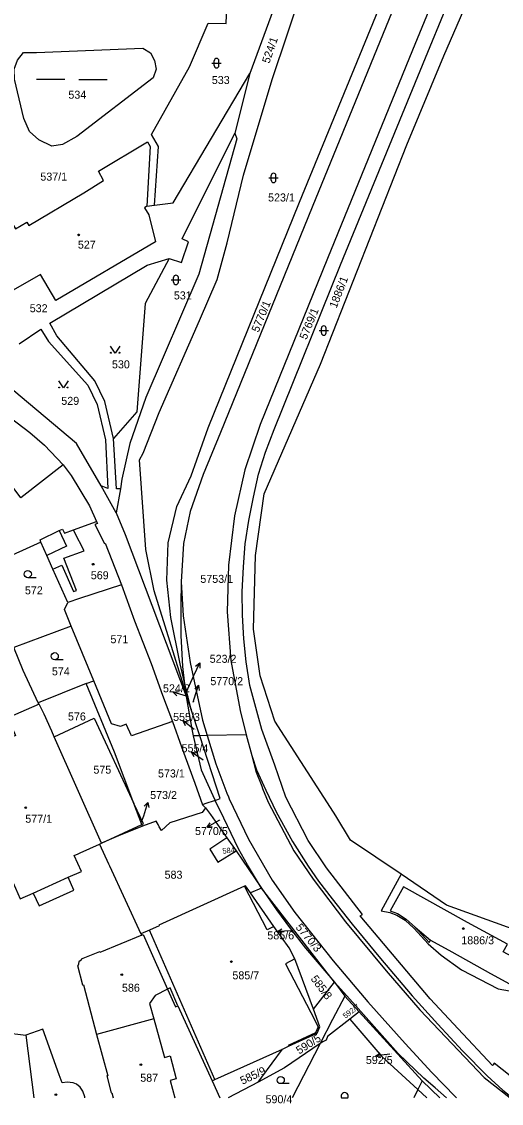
# Model space of a CAD drawing. Extents: x -737240 to -735272, y -1119606 to -1117878.
# Drawn here: x -735746.5 to -735644.6, y -1119606.4 to -1119376.6 of the extents above; entities that cross this region are included whole.
import ezdxf

# ---------------------------------------------------------------- set-up
doc = ezdxf.new("R2010")
doc.units = 0
for name, color, linetype in [('Level 1', 7, 'Continuous'), ('Level 16', 7, 'Continuous'), ('Level 18', 7, 'Continuous'), ('Level 19', 7, 'Continuous'), ('Level 25', 7, 'Continuous'), ('Level 4', 7, 'Continuous')]:
    doc.layers.add(name, color=color, linetype=linetype)

msp = doc.modelspace()

# ---------------------------------------------------------------- linework, layer by layer
at = {"layer": 'Level 1'}
for p, q in [((-735690.75, -1119367.72), (-735698.04, -1119387.61)), ((-735698.04, -1119387.61), (-735701.24, -1119400.28)), ((-735719.94, -1119415.81), (-735718.26, -1119415.61)), ((-735726.39, -1119480.92), (-735729.58, -1119475.21)), ((-735725.54, -1119475.86), (-735726.39, -1119480.92)), ((-735735.51, -1119484.59), (-735730.62, -1119482.77)), ((-735742.4, -1119487.15), (-735755.67, -1119493.17)), ((-735741.15, -1119490.04), (-735742.4, -1119487.15)), ((-735739.85, -1119492.91), (-735741.15, -1119490.04)), ((-735736.66, -1119499.97), (-735739.85, -1119492.91)), ((-735735.98, -1119505.06), (-735748.18, -1119509.56)), ((-735731.19, -1119516.65), (-735735.98, -1119505.06)), ((-735732.82, -1119517.24), (-735742.97, -1119521.33)), ((-735732.82, -1119517.24), (-735731.19, -1119516.65)), ((-735710.5, -1119522.75), (-735711.96, -1119516.72)), ((-735711.96, -1119516.72), (-735711.7, -1119518.93)), ((-735710.5, -1119522.75), (-735711.7, -1119518.93)), ((-735711.7, -1119518.93), (-735711.58, -1119519.88)), ((-735742.81, -1119521.62), (-735742.97, -1119521.33)), ((-735711.58, -1119519.88), (-735710.5, -1119522.75)), ((-735708.68, -1119528.31), (-735710.5, -1119522.75)), ((-735729.52, -1119551.13), (-735739.58, -1119528.54)), ((-735708.68, -1119528.31), (-735710.05, -1119528.34)), ((-735707.09, -1119528.27), (-735708.68, -1119528.31)), ((-735698.84, -1119528.08), (-735707.09, -1119528.27)), ((-735698.84, -1119528.08), (-735697.65, -1119532.49)), ((-735720.95, -1119547.15), (-735722.64, -1119542.69)), ((-735720.81, -1119547.51), (-735720.95, -1119547.15)), ((-735729.97, -1119551.33), (-735729.52, -1119551.13)), ((-735702.91, -1119549.96), (-735700.96, -1119552.78)), ((-735700.96, -1119552.78), (-735695.57, -1119560.68)), ((-735695.57, -1119560.68), (-735697.91, -1119561.67)), ((-735692.93, -1119568.82), (-735697.91, -1119561.67)), ((-735719.38, -1119569.59), (-735721.16, -1119570.36)), ((-735721.16, -1119570.36), (-735721.01, -1119570.69)), ((-735684.55, -1119586.41), (-735688.48, -1119575.69)), ((-735684.55, -1119586.41), (-735680.04, -1119580.68)), ((-735680.04, -1119580.68), (-735677.9, -1119583.61)), ((-735677.9, -1119583.61), (-735674.83, -1119586.97)), ((-735713.32, -1119585.65), (-735706.05, -1119601.63)), ((-735718.41, -1119588.48), (-735730.63, -1119591.8)), ((-735674.83, -1119586.97), (-735676.82, -1119588.52)), ((-735661.44, -1119601.62), (-735674.83, -1119586.97)), ((-735750.24, -1119591.35), (-735745.59, -1119591.9)), ((-735705.44, -1119601.35), (-735691.12, -1119594.86)), ((-735691.12, -1119594.86), (-735689.8, -1119594.26)), ((-735683.08, -1119593.67), (-735689.047, -1119605.245)), ((-735706.05, -1119601.63), (-735705.44, -1119601.35)), ((-735706.05, -1119601.63), (-735704.408, -1119605.245)), ((-735696.29, -1119601.92), (-735702.607, -1119605.245)), ((-735661.44, -1119601.62), (-735662.35, -1119603.49)), ((-735657.723, -1119605.245), (-735661.44, -1119601.62)), ((-735662.35, -1119603.49), (-735660.455, -1119605.245))]:
    msp.add_line(p, q, dxfattribs=at)
for points in [[(-735711.96, -1119516.72), (-735712.86, -1119513.01), (-735714.81, -1119503.17), (-735715.68, -1119495.27), (-735715.38, -1119487.29), (-735713.53, -1119479.6), (-735710.5, -1119473.11), (-735706.87, -1119462.91), (-735687.48, -1119414.97), (-735668.51, -1119368.67), (-735656.62, -1119337.81), (-735651.42, -1119325.99), (-735643.66, -1119274.17), (-735643.19, -1119271.51), (-735642.9, -1119265.5)], [(-735630.26, -1119271.64), (-735633.26, -1119284.92), (-735634.65, -1119290.02), (-735636.58, -1119296.47), (-735639.28, -1119304.3), (-735642.63, -1119313.08), (-735652.63, -1119337.37), (-735665.87, -1119369.67), (-735684.8, -1119416.01), (-735704.3, -1119463.86), (-735707.94, -1119472.77), (-735710.69, -1119480.64), (-735712.1, -1119487.49), (-735712.64, -1119495.61)], [(-735626.96, -1119291.42), (-735628.32, -1119295.94), (-735632.98, -1119308.29), (-735646.39, -1119340.96), (-735663.47, -1119382.69), (-735681.53, -1119426.95), (-735695.88, -1119462.21), (-735699.11, -1119471.83), (-735701.29, -1119481.59), (-735702.6, -1119492.04), (-735702.83, -1119502), (-735702.08, -1119512.3), (-735700.1, -1119522.97), (-735698.84, -1119528.08)], [(-735665.94, -1119557.74), (-735676.68, -1119550.46), (-735679.75, -1119545.3), (-735680.24, -1119544.54), (-735692.75, -1119525.22), (-735695.84, -1119515.61), (-735697.23, -1119505.68), (-735696.84, -1119490.04), (-735695, -1119476.92), (-735683.01, -1119449.34), (-735664.71, -1119402.78), (-735656.83, -1119383.85), (-735649.55, -1119367.01), (-735641.5, -1119349.55), (-735634.56, -1119336.87), (-735628.8, -1119327.29), (-735626.11, -1119323.85), (-735617.84, -1119318.35), (-735609.01, -1119315.2), (-735604.17, -1119314.44), (-735597.38, -1119313.86)], [(-735711.7, -1119518.93), (-735718.39, -1119497.53), (-735720.14, -1119488.76), (-735721.47, -1119469.68), (-735720.7, -1119468.24), (-735717.27, -1119459.66), (-735708.73, -1119440.06), (-735704.98, -1119431.36), (-735702.85, -1119423.6), (-735699.38, -1119409.23), (-735693.31, -1119388.86), (-735686.71, -1119369.19), (-735677.54, -1119342.64)], [(-735641.05, -1119601.89), (-735646.15, -1119597.87), (-735646.36, -1119598.2), (-735646.48, -1119598.38), (-735653.8, -1119590.57), (-735659.77, -1119584.19), (-735674.64, -1119566.56), (-735674.09, -1119566.3), (-735681.77, -1119556.35), (-735685.62, -1119550.59), (-735690.42, -1119541.34), (-735692.75, -1119534.59), (-735695.51, -1119526.97), (-735698.02, -1119517.66), (-735698.85, -1119512.62), (-735699.32, -1119507.69), (-735699.6, -1119502.66), (-735699.67, -1119497.7), (-735699.41, -1119492.42), (-735699.02, -1119487.53), (-735698.26, -1119482.56), (-735697.28, -1119477.64), (-735696.18, -1119472.73), (-735694.72, -1119468.06), (-735692.88, -1119463.22), (-735678.77, -1119428.29), (-735660.74, -1119384.25), (-735643.47, -1119342.27)], [(-735718.26, -1119415.61), (-735717.45, -1119403.13), (-735718.89, -1119400.54), (-735710.83, -1119386.19), (-735706.92, -1119376.92), (-735703.09, -1119376.97), (-735702.61, -1119366.31)], [(-735746.12, -1119383.15), (-735743.35, -1119383.16), (-735720.75, -1119382.24), (-735719.12, -1119383.22), (-735718.27, -1119384.85), (-735717.96, -1119386.66), (-735718.58, -1119388.53), (-735734.76, -1119400.99), (-735737.79, -1119402.71), (-735740.12, -1119403.04), (-735742.87, -1119401.68), (-735744.83, -1119399.91), (-735746.06, -1119397.16), (-735748, -1119388.82), (-735748.11, -1119386.69), (-735747.37, -1119384.79), (-735746.12, -1119383.15)], [(-735718.26, -1119415.61), (-735714.33, -1119415.08), (-735698.04, -1119387.61)], [(-735753.26, -1119416.86), (-735750.95, -1119415.34), (-735747.77, -1119420.59), (-735745.41, -1119419.17), (-735744.99, -1119419.87), (-735733.31, -1119412.97), (-735729.09, -1119410.31), (-735730.19, -1119408.39), (-735719.74, -1119402.16), (-735719.17, -1119403.12), (-735719.94, -1119415.81)], [(-735701.24, -1119400.28), (-735700.8, -1119401.52), (-735708.9, -1119430.21), (-735720.15, -1119456.43), (-735723.5, -1119466.24), (-735725.2, -1119473.8), (-735725.54, -1119475.86)], [(-735715.2, -1119426.94), (-735712.52, -1119427.75), (-735711.09, -1119423.38), (-735712.42, -1119422.72), (-735701.24, -1119400.28)], [(-735719.94, -1119415.81), (-735720.43, -1119416.13), (-735719.5, -1119417.64), (-735718.09, -1119423.34), (-735739.23, -1119435.83), (-735742.51, -1119430.28), (-735749.77, -1119434.51)], [(-735726.99, -1119465.18), (-735728.82, -1119457.33), (-735730.99, -1119452.89), (-735738.99, -1119443.33), (-735740.49, -1119440.64), (-735719.87, -1119428.35), (-735715.2, -1119426.94)], [(-735715.2, -1119426.94), (-735720.24, -1119436.45), (-735722.02, -1119459.51), (-735726.99, -1119465.18)], [(-735747.03, -1119445.06), (-735742.44, -1119441.96), (-735740.77, -1119444.56), (-735732.42, -1119453.83), (-735730.43, -1119457.9), (-735728.68, -1119465.43), (-735728.16, -1119475.8), (-735729.58, -1119475.21)], [(-735729.58, -1119475.21), (-735734.84, -1119466.21), (-735749.9, -1119453.57), (-735749.57, -1119450.22), (-735751.78, -1119448.22)], [(-735750.43, -1119459.57), (-735744.76, -1119463.85), (-735741.64, -1119466.6), (-735737.68, -1119470.76)], [(-735725.54, -1119475.86), (-735726.37, -1119475.84), (-735726.99, -1119465.18)], [(-735737.68, -1119470.76), (-735746.66, -1119477.76), (-735750.83, -1119472.15)], [(-735737.68, -1119470.76), (-735735.96, -1119473.01), (-735732.1, -1119479.43), (-735730.62, -1119482.77)], [(-735730.62, -1119482.77), (-735730.41, -1119483.23), (-735730.94, -1119483.43), (-735728.88, -1119487.44), (-735728.74, -1119487.39), (-735725.3, -1119496.21)], [(-735726.39, -1119480.92), (-735724.52, -1119485.56), (-735711.58, -1119519.88)], [(-735742.4, -1119487.15), (-735742.59, -1119486.71), (-735738.51, -1119484.71)], [(-735738.51, -1119484.71), (-735737.85, -1119484.4), (-735737.43, -1119485.3), (-735735.51, -1119484.59)], [(-735725.3, -1119496.21), (-735734.19, -1119499.15), (-735736.66, -1119499.97)], [(-735725.3, -1119496.21), (-735722.51, -1119503.88), (-735719.01, -1119512.96), (-735716.56, -1119519.65), (-735714.48, -1119525.3)], [(-735712.64, -1119495.61), (-735712.68, -1119500.39), (-735712.66, -1119507.02), (-735712.34, -1119513.57), (-735711.96, -1119516.72)], [(-735712.64, -1119495.61), (-735712.23, -1119502.8), (-735710.7, -1119512.71), (-735708.09, -1119524.97), (-735707.09, -1119528.27)], [(-735735.98, -1119505.06), (-735737.43, -1119501.46), (-735736.66, -1119499.97)], [(-735742.97, -1119521.33), (-735746.17, -1119514.46), (-735748.18, -1119509.56)], [(-735722.64, -1119542.69), (-735726.8, -1119531.76), (-735732.82, -1119517.24)], [(-735714.48, -1119525.3), (-735723.15, -1119528.33), (-735724.31, -1119525.81), (-735725.49, -1119526.36), (-735727.43, -1119525.76), (-735731.19, -1119516.65)], [(-735742.81, -1119521.62), (-735749.44, -1119524.53), (-735747.81, -1119528.26), (-735757.86, -1119532.64), (-735759, -1119533.14), (-735760.69, -1119529.36), (-735764.81, -1119531.21)], [(-735739.58, -1119528.54), (-735740.1, -1119527.32), (-735741.7, -1119523.73), (-735742.81, -1119521.62)], [(-735711.58, -1119519.88), (-735711.52, -1119520.39), (-735710.39, -1119526.91), (-735710.05, -1119528.34)], [(-735739.58, -1119528.54), (-735731.1, -1119524.58), (-735722.64, -1119542.69)], [(-735714.48, -1119525.3), (-735712.55, -1119530.63), (-735709.75, -1119538.36), (-735708.08, -1119542.98)], [(-735710.05, -1119528.34), (-735708.34, -1119535.52), (-735705.9, -1119540.98), (-735705.4, -1119542.03)], [(-735705.4, -1119542.03), (-735704.31, -1119541.64), (-735708.68, -1119528.31)], [(-735707.09, -1119528.27), (-735705.28, -1119534.27), (-735702.96, -1119540.51), (-735702.6, -1119541.26), (-735702.41, -1119541.68), (-735698.35, -1119550.26), (-735693.27, -1119559.02), (-735688.46, -1119565.86), (-735680.34, -1119576.13), (-735673.01, -1119584.86), (-735665.09, -1119593.69), (-735659.4, -1119599.85), (-735654.39, -1119605.01), (-735654.15, -1119605.245)], [(-735697.65, -1119532.49), (-735696.63, -1119535.57), (-735694.67, -1119539.88), (-735692.48, -1119544.44), (-735688.95, -1119550.79), (-735685.65, -1119556.03), (-735683.45, -1119559.21), (-735680.58, -1119562.96), (-735676.29, -1119568.3), (-735670.29, -1119575.62), (-735663.59, -1119583.54), (-735658.15, -1119589.58), (-735652.89, -1119595.21), (-735647.61, -1119600.54), (-735644.29, -1119603.62), (-735642.298, -1119605.245)], [(-735697.65, -1119532.49), (-735696.68, -1119536.07), (-735695.49, -1119539.03), (-735695.32, -1119539.48), (-735694.14, -1119542.41), (-735688.68, -1119552.72), (-735684.6, -1119558.8), (-735677.72, -1119567.83), (-735669.12, -1119578.25), (-735661.91, -1119586.51), (-735648.29, -1119600.89), (-735642.734, -1119605.245)], [(-735763.71, -1119537.53), (-735765.19, -1119538.19), (-735763.6, -1119541.65), (-735763.47, -1119541.59), (-735754.24, -1119562.22), (-735748.29, -1119559.57), (-735746.84, -1119562.97), (-735744.05, -1119561.72)], [(-735720.95, -1119547.15), (-735720.63, -1119547), (-735722.64, -1119542.69)], [(-735705.4, -1119542.03), (-735706.26, -1119542.33), (-735706.75, -1119542.51), (-735707.57, -1119542.8), (-735708.08, -1119542.98)], [(-735695.57, -1119560.68), (-735698.53, -1119555.76), (-735700.46, -1119552.31), (-735703.59, -1119545.85), (-735705.4, -1119542.03)], [(-735707.42, -1119543.63), (-735708.16, -1119544.6), (-735715.05, -1119546.84), (-735716.79, -1119548.44), (-735717.26, -1119547.63), (-735717.51, -1119547.19), (-735717.93, -1119546.47), (-735720.81, -1119547.51)], [(-735708.08, -1119542.98), (-735707.73, -1119543.33), (-735707.42, -1119543.63)], [(-735707.42, -1119543.63), (-735706.41, -1119545.05), (-735702.91, -1119549.96)], [(-735720.81, -1119547.51), (-735725.91, -1119549.6), (-735729.52, -1119551.13)], [(-735736.59, -1119558.37), (-735733.81, -1119557.12), (-735735.33, -1119553.73), (-735734.52, -1119553.37), (-735734.06, -1119553.16), (-735729.97, -1119551.33)], [(-735729.97, -1119551.33), (-735728.04, -1119555.5), (-735727.82, -1119555.97), (-735721.16, -1119570.36)], [(-735702.91, -1119549.96), (-735706.53, -1119552.39), (-735704.82, -1119555.19), (-735700.96, -1119552.78)], [(-735744.05, -1119561.72), (-735742.75, -1119564.46), (-735735.4, -1119561.1), (-735736.59, -1119558.37)], [(-735665.94, -1119557.74), (-735670.15, -1119565.5), (-735668.3, -1119565.85), (-735666.8, -1119566.4), (-735665.05, -1119567.5), (-735663.15, -1119569.25), (-735660.2, -1119572.5), (-735657.4, -1119574.9), (-735653.1, -1119578.05), (-735645.3, -1119582.05), (-735640.05, -1119583), (-735636.18, -1119583.1)], [(-735641.57, -1119569.6), (-735656.27, -1119564.29), (-735665.94, -1119557.74)], [(-735699.18, -1119560.28), (-735717.38, -1119568.54), (-735717.31, -1119568.69), (-735719.38, -1119569.59)], [(-735697.91, -1119561.67), (-735698.95, -1119560.18), (-735699.18, -1119560.28)], [(-735680.04, -1119580.68), (-735682.12, -1119578.07), (-735695.57, -1119560.68)], [(-735695.57, -1119560.68), (-735692.39, -1119565.32), (-735689.4, -1119569.31), (-735686.24, -1119573.43), (-735680.04, -1119580.68)], [(-735659.65, -1119571.75), (-735655.14, -1119574.24), (-735646.92, -1119578.8), (-735642.09, -1119581.47), (-735639.53, -1119576.77), (-735644.25, -1119574.2), (-735643.35, -1119572.56), (-735651.79, -1119567.95), (-735665.43, -1119560.4), (-735668.24, -1119565.51), (-735666.68, -1119566.07), (-735664.81, -1119567.24), (-735662.93, -1119568.98)], [(-735688.48, -1119575.69), (-735689.72, -1119573.35), (-735692.93, -1119568.82)], [(-735662.93, -1119568.98), (-735659.96, -1119572.26), (-735659.65, -1119571.75)], [(-735721.01, -1119570.69), (-735729.9, -1119574.38), (-735729.98, -1119574.19), (-735733.83, -1119575.76), (-735733.77, -1119575.91), (-735734.32, -1119576.34), (-735734.46, -1119577.09), (-735734.61, -1119577.13), (-735733.55, -1119581.24), (-735733.36, -1119581.19), (-735730.63, -1119591.8)], [(-735721.01, -1119570.69), (-735720.71, -1119570.56), (-735719.87, -1119572.43), (-735715.54, -1119582.11)], [(-735656.263, -1119605.245), (-735658.69, -1119603.13), (-735661.08, -1119601.06), (-735666.52, -1119595.8), (-735676.2, -1119584.97), (-735680.04, -1119580.68)], [(-735715.54, -1119582.11), (-735718.17, -1119583.48), (-735719.33, -1119585.17), (-735718.41, -1119588.48)], [(-735715.54, -1119582.11), (-735713.85, -1119585.89), (-735713.32, -1119585.65)], [(-735677.9, -1119583.61), (-735680.48, -1119588.62), (-735683.08, -1119593.67)], [(-735689.8, -1119594.26), (-735683.71, -1119591.52), (-735683.17, -1119590.16), (-735684.55, -1119586.41)], [(-735676.82, -1119588.52), (-735681.57, -1119592.21), (-735681.84, -1119592.99), (-735682.57, -1119593.32), (-735683.08, -1119593.67)], [(-735676.82, -1119588.52), (-735669.98, -1119596.44), (-735662.35, -1119603.49)], [(-735733.062, -1119605.245), (-735733.07, -1119605.05), (-735733.49, -1119603.81), (-735734.05, -1119602.97), (-735734.83, -1119602.33), (-735735.58, -1119602.06), (-735736.86, -1119601.91), (-735737.9, -1119602.07), (-735738.5, -1119600.32), (-735742.02, -1119590.63), (-735745.59, -1119591.9)], [(-735745.59, -1119591.9), (-735743.878, -1119605.245)], [(-735730.63, -1119591.8), (-735728.22, -1119600.54), (-735728.39, -1119600.58), (-735727.49, -1119604.19), (-735727.32, -1119604.15), (-735727.033, -1119605.245)], [(-735683.08, -1119593.67), (-735690.65, -1119598.88), (-735696.29, -1119601.92)], [(-735696.29, -1119601.92), (-735695.5, -1119600.85), (-735691.12, -1119594.86)], [(-735662.35, -1119603.49), (-735663.207, -1119605.245)]]:
    msp.add_lwpolyline(points, dxfattribs=at)
at = {"layer": 'Level 16'}
for p, q in [((-735711.47, -1119519.9), (-735714.355, -1119519.078)), ((-735709.83, -1119526.99), (-735712.207, -1119525.16)), ((-735707.93, -1119533.49), (-735710.414, -1119531.808)), ((-735704.49, -1119546.27), (-735707.129, -1119547.697)), ((-735668.3, -1119595.97), (-735671.277, -1119596.341))]:
    msp.add_line(p, q, dxfattribs=at)
for points in [[(-735711.49, -1119518.98), (-735709.93, -1119515.54), (-735708.686, -1119512.81)], [(-735709.556, -1119513.513), (-735708.686, -1119512.81), (-735708.646, -1119513.927)], [(-735713.53, -1119519.833), (-735714.355, -1119519.078), (-735713.257, -1119518.871)], [(-735710.07, -1119521.16), (-735709.85, -1119520.43), (-735708.973, -1119517.561)], [(-735709.743, -1119518.371), (-735708.973, -1119517.561), (-735708.787, -1119518.664)], [(-735711.72, -1119526.166), (-735712.207, -1119525.16), (-735711.11, -1119525.374)], [(-735709.866, -1119532.783), (-735710.414, -1119531.808), (-735709.306, -1119531.955)], [(-735721.05, -1119546.56), (-735720.58, -1119545.33), (-735719.697, -1119542.463)], [(-735720.469, -1119543.271), (-735719.697, -1119542.463), (-735719.514, -1119543.566)], [(-735706.011, -1119547.661), (-735707.129, -1119547.697), (-735706.487, -1119546.781)], [(-735691.173, -1119570.317), (-735692.196, -1119569.867), (-735691.222, -1119569.318)], [(-735688.93, -1119569.71), (-735689.2, -1119569.72), (-735692.196, -1119569.867)], [(-735670.223, -1119596.713), (-735671.277, -1119596.341), (-735670.346, -1119595.721)]]:
    msp.add_lwpolyline(points, dxfattribs=at)
at = {"layer": 'Level 25'}
for p, q in [((-735706.1, -1119385.42), (-735704.1, -1119385.42)), ((-735705.6, -1119385.92), (-735705.6, -1119384.92)), ((-735704.6, -1119385.92), (-735704.6, -1119384.92)), ((-735737.35, -1119388.88), (-735743.35, -1119388.88)), ((-735734.35, -1119388.88), (-735728.35, -1119388.88)), ((-735693.51, -1119410.3), (-735693.51, -1119409.3)), ((-735692.51, -1119410.3), (-735692.51, -1119409.3)), ((-735694.01, -1119409.8), (-735692.01, -1119409.8)), ((-735714.72, -1119431.46), (-735712.72, -1119431.46)), ((-735714.22, -1119431.96), (-735714.22, -1119430.96)), ((-735713.22, -1119431.96), (-735713.22, -1119430.96)), ((-735683.33, -1119442.22), (-735681.33, -1119442.22)), ((-735682.83, -1119442.72), (-735682.83, -1119441.72)), ((-735681.83, -1119442.72), (-735681.83, -1119441.72)), ((-735743.418, -1119494.73), (-735745.2, -1119494.73)), ((-735737.688, -1119512.16), (-735739.47, -1119512.16)), ((-735689.698, -1119602.21), (-735691.48, -1119602.21)), ((-735678.546, -1119605.245), (-735677.214, -1119605.245))]:
    msp.add_line(p, q, dxfattribs=at)
for points in [[(-735725.64, -1119445.55), (-735726.64, -1119447.05), (-735727.64, -1119445.55)], [(-735736.63, -1119452.92), (-735737.63, -1119454.42), (-735738.63, -1119452.92)]]:
    msp.add_lwpolyline(points, dxfattribs=at)
for centre in [(-735727.54, -1119446.95), (-735725.74, -1119446.95), (-735738.53, -1119454.32), (-735736.73, -1119454.32)]:
    msp.add_circle(centre, 0.1, dxfattribs=at)
for centre, start, end in [((-735705.1, -1119384.92), 0, 180), ((-735705.1, -1119385.92), 180, 0), ((-735693.01, -1119409.3), 0, 180), ((-735693.01, -1119410.3), 180, 0), ((-735713.72, -1119430.96), 0, 180), ((-735713.72, -1119431.96), 180, 0), ((-735682.33, -1119441.72), 0, 180), ((-735682.33, -1119442.72), 180, 0)]:
    msp.add_arc(centre, 0.5, start, end, dxfattribs=at)
for centre, major_axis, ratio in [((-735734.4, -1119421.89), (0.18, 0), 0.9848078), ((-735731.31, -1119491.86), (0.18, 0), 0.9848078), ((-735745.2, -1119493.974), (0.764, 0), 0.9894236), ((-735739.47, -1119511.404), (0.764, 0), 0.9894236), ((-735745.64, -1119543.6), (0.18, 0), 0.9848078), ((-735652.71, -1119569.26), (0.18, 0), 0.9848078), ((-735701.96, -1119576.29), (0.18, 0), 0.9848078), ((-735725.24, -1119579.06), (0.18, 0), 0.9848078), ((-735721.17, -1119598.17), (0.18, 0), 0.9848078), ((-735691.48, -1119601.454), (0.764, 0), 0.9894236), ((-735739.22, -1119604.54), (0.18, 0), 0.9848078)]:
    msp.add_ellipse(centre, major_axis=major_axis, ratio=ratio, dxfattribs=at)
msp.add_ellipse((-735677.88, -1119604.874), major_axis=(0.764, 0), ratio=0.9894236, start_param=5.7705487, end_param=9.9374145, dxfattribs=at)
at = {"layer": 'Level 4'}
for p, q in [((-735729.52, -1119551.13), (-735720.95, -1119547.15)), ((-735744.05, -1119561.72), (-735736.59, -1119558.37)), ((-735705.44, -1119601.35), (-735719.38, -1119569.59)), ((-735662.93, -1119568.98), (-735659.65, -1119571.75))]:
    msp.add_line(p, q, dxfattribs=at)
for points in [[(-735738.51, -1119484.71), (-735736.95, -1119488.04), (-735741.15, -1119490.04)], [(-735739.85, -1119492.91), (-735737.98, -1119492.07), (-735735.45, -1119497.66), (-735734.87, -1119497.43), (-735737.57, -1119490.58), (-735733.24, -1119489.02), (-735735.28, -1119485.04), (-735735.51, -1119484.59)], [(-735692.93, -1119568.82), (-735694.35, -1119569.53), (-735699.18, -1119560.28)], [(-735688.48, -1119575.69), (-735690.5, -1119576.79), (-735685.1, -1119587.12), (-735683.54, -1119590.11), (-735684.07, -1119591.44), (-735689.88, -1119594.09), (-735689.8, -1119594.26)], [(-735713.32, -1119585.65), (-735714.97, -1119581.86), (-735715.54, -1119582.11)], [(-735718.41, -1119588.48), (-735716.16, -1119596.65), (-735714.96, -1119596.34), (-735713.71, -1119601.22), (-735714.99, -1119601.55), (-735713.983, -1119605.245)]]:
    msp.add_lwpolyline(points, dxfattribs=at)

# ---------------------------------------------------------------- texts
at = {"layer": 'Level 16'}
for s, p in [('523/2', (-735706.565, -1119512.81)), ('524/2', (-735716.485, -1119519.08)), ('5770/2', (-735706.42, -1119517.56)), ('555/3', (-735714.335, -1119525.16)), ('555/4', (-735712.535, -1119531.81)), ('573/2', (-735719.21, -1119541.75)), ('5770/5', (-735709.68, -1119549.4)), ('585/6', (-735694.325, -1119571.57)), ('592/5', (-735673.405, -1119598.04))]:
    msp.add_text(s, height=1.7, dxfattribs=at).set_placement(p)
at = {"layer": 'Level 18'}
for s, height, rotation, p in [('524/1', 1.7, 71.00001, (-735693.908, -1119385.601)), ('1886/1', 1.7, 68.84685, (-735679.64, -1119437.602)), ('5770/1', 1.7, 67.59999, (-735696.198, -1119442.732)), ('5769/1', 1.7, 67.5, (-735686.024, -1119444.284)), ('573/2', 0.1, 288.87102, (-735721.05, -1119546.56)), ('584', 1.14, 7.25607, (-735703.78, -1119553.4)), ('5770/3', 1.7, 309.6, (-735688.425, -1119569.065)), ('585/8', 1.7, 306.85023, (-735685.2, -1119579.98)), ('592/7', 1.14, 36.87786, (-735677.76, -1119588.45)), ('590/5', 1.7, 32.48181, (-735687.55, -1119596.05)), ('585/9', 1.7, 25.2342, (-735699.61, -1119602.47))]:
    msp.add_text(s, height=height, rotation=rotation, dxfattribs=at).set_placement(p)
for s, height, p in [('533', 1.7, (-735706.115, -1119389.85)), ('534', 1.7, (-735736.575, -1119392.97)), ('537/1', 1.7, (-735742.525, -1119410.37)), ('523/1', 1.7, (-735694.165, -1119414.8)), ('531', 1.7, (-735714.175, -1119435.61)), ('532', 1.7, (-735744.775, -1119438.33)), ('530', 1.7, (-735727.315, -1119450.25)), ('529', 1.7, (-735738.075, -1119458.01)), ('5753/1', 1.7, (-735708.55, -1119495.83)), ('572', 1.7, (-735745.805, -1119498.26)), ('571', 1.7, (-735727.64, -1119508.65)), ('574', 1.7, (-735740.065, -1119515.47)), ('523/2', 0.1, (-735711.365, -1119518.98)), ('524/2', 0.1, (-735711.345, -1119519.9)), ('5770/2', 0.1, (-735709.92, -1119521.16)), ('576', 1.7, (-735736.655, -1119525.06)), ('555/3', 0.1, (-735709.705, -1119526.99)), ('555/4', 0.1, (-735707.805, -1119533.49)), ('575', 1.7, (-735731.26, -1119536.36)), ('573/1', 1.7, (-735717.54, -1119537.17)), ('5770/5', 0.1, (-735704.34, -1119546.27)), ('583', 1.7, (-735716.145, -1119558.68)), ('585/6', 0.1, (-735688.805, -1119569.71)), ('592/5', 0.1, (-735668.175, -1119595.97)), ('590/4', 1.7, (-735694.71, -1119606.38))]:
    msp.add_text(s, height=height, dxfattribs=at).set_placement(p)
at = {"layer": 'Level 19'}
for s, p in [('527', (-735734.56, -1119424.82)), ('569', (-735731.81, -1119495.06)), ('577/1', (-735745.72, -1119546.79)), ('1886/3', (-735653.135, -1119572.61)), ('585/7', (-735701.74, -1119580.05)), ('586', (-735725.19, -1119582.69)), ('587', (-735721.31, -1119601.81))]:
    msp.add_text(s, height=1.7, dxfattribs=at).set_placement(p)

doc.saveas('drawing.dxf')
